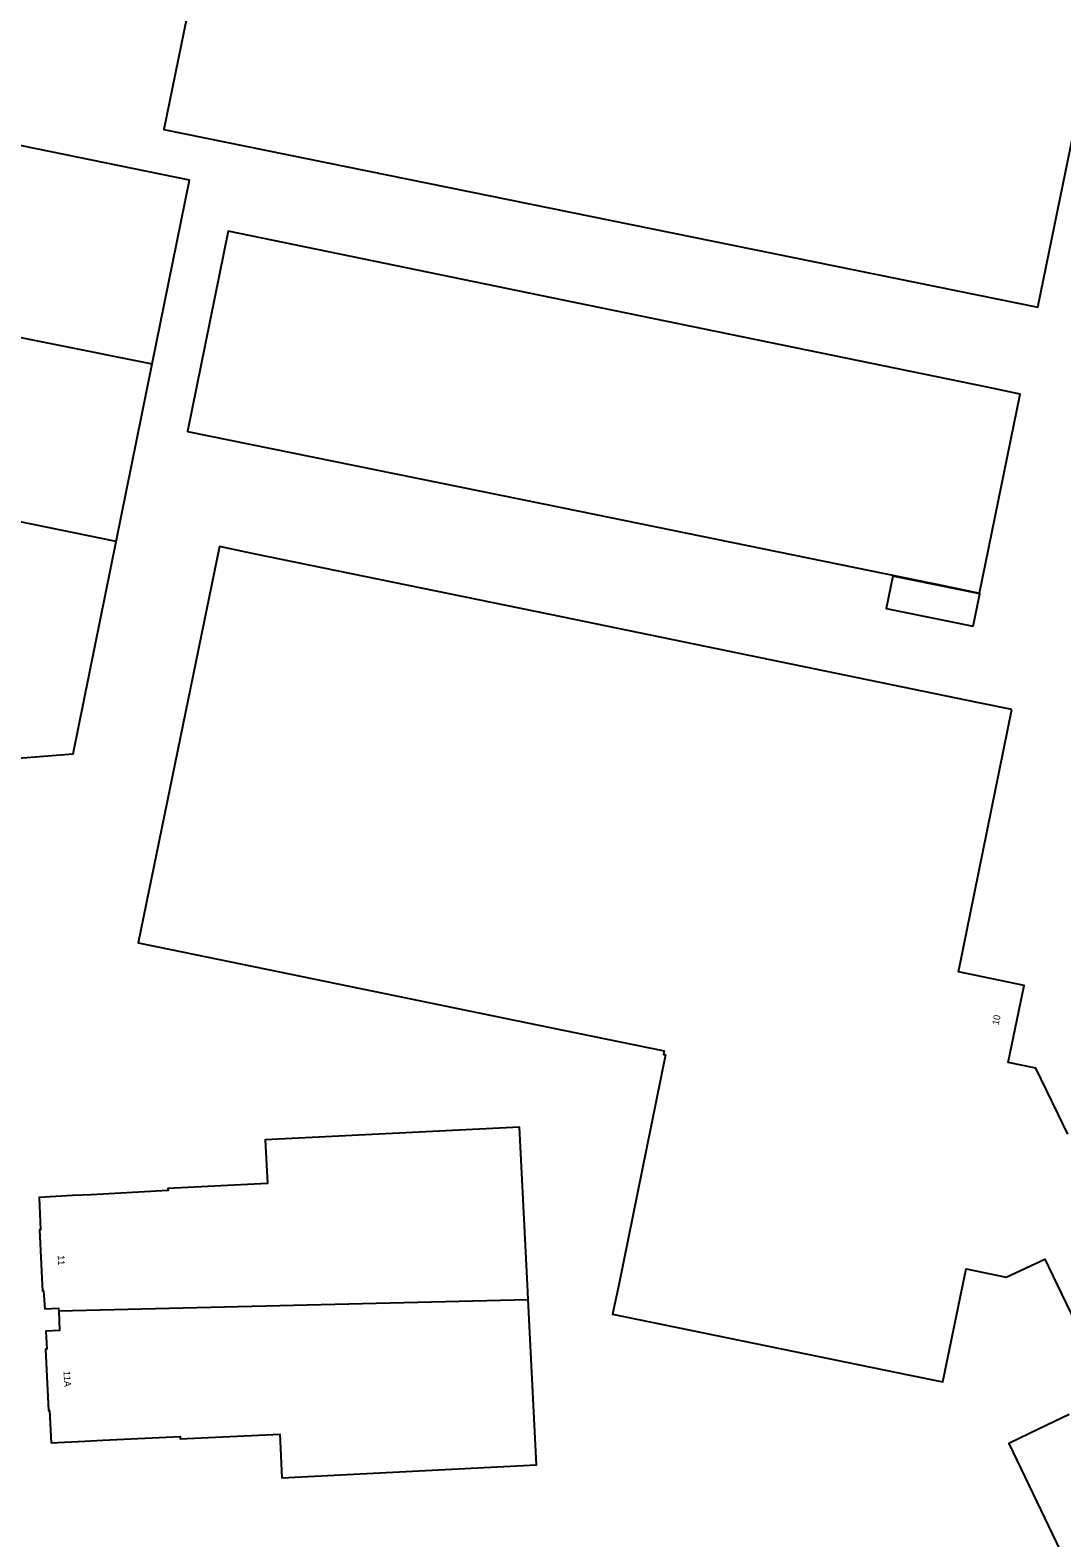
# Model space of a CAD drawing. Extents: x 157692 to 159670, y 381454 to 383289.
# Drawn here: x 157920.5 to 158074.3, y 381712.2 to 381937.1 of the extents above; entities that cross this region are included whole.
import ezdxf

# ---------------------------------------------------------------- set-up
doc = ezdxf.new("R2010")
doc.units = 0
doc.layers.add('IMGEO_Pand', color=7, linetype='Continuous')
doc.layers.add('IMGEO_Pand_nummerreeks', color=7, linetype='Continuous')

msp = doc.modelspace()

# ---------------------------------------------------------------- linework, layer by layer
at = {"layer": 'IMGEO_Pand'}
for points in [[(157924.37, 382007.7), (157951.13, 382002.23), (157958.8, 382040.19), (157964.37, 382039.09), (157964.03, 382037.39), (157940.46, 381922.27), (158070.77, 381895.78), (158074.09, 381912), (158079.65, 381939.18), (158094.32, 382010.9), (158099.53, 382036.36), (158101.61, 382035.93), (158102.39, 382039.73), (158100.3, 382040.15), (158125.01, 382160.95), (158000, 382186.53)], [(157938.75, 381887.29), (157944.3, 381914.71), (157904.68, 381922.79), (157905.31, 381915.33), (157905.79, 381910.42), (157906.03, 381908.88), (157906.78, 381907.4), (157908.12, 381907.14), (157907.73, 381905.08), (157910.03, 381904.62), (157910.22, 381905.5), (157910.65, 381905.41), (157908.29, 381893.7)], [(158063.2, 381883.81), (158000, 381896.83), (157950.08, 381907.12), (157943.98, 381877.23), (158000, 381865.82), (158057.13, 381854.14), (158062.03, 381853.14), (158068.09, 381882.8), (158063.2, 381883.81)], [(157908.29, 381893.7), (157908.24, 381893.45), (157938.75, 381887.29)], [(157933.39, 381860.84), (157938.75, 381887.29)], [(157910.54, 381865.72), (157909.37, 381865.93), (157909.96, 381859.29), (157910.38, 381854.39), (157910.68, 381852.85), (157911.34, 381851.35), (157912.71, 381851.06), (157912.3, 381849.02), (157914.63, 381848.55), (157914.82, 381849.45), (157915.26, 381849.36), (157912.86, 381837.78), (157911.66, 381838.03), (157912.47, 381828), (157926.98, 381829.15), (157933.39, 381860.84)], [(157933.39, 381860.84), (157910.49, 381865.47), (157910.54, 381865.72)], [(158066.87, 381835.78), (158061.97, 381836.78), (158000, 381849.52), (157953.66, 381859.05), (157948.76, 381860.05), (157936.63, 381800.97), (157941.53, 381799.96), (158000, 381787.96), (158015.07, 381784.87), (158014.93, 381784.33), (158015.25, 381784.25), (158008.27, 381750), (158007.37, 381745.62), (158051.69, 381736.51), (158056.59, 381735.5), (158059.56, 381750), (158060.04, 381752.38), (158066.03, 381751.1), (158071.8, 381753.82), (158073.63, 381750), (158077.8, 381741.31)], [(158061.12, 381848.19), (158062.1, 381853.02), (158049.15, 381855.67), (158048.16, 381850.84), (158061.12, 381848.19)], [(158075.21, 381772.43), (158073.74, 381775.53), (158070.44, 381782.29), (158066.33, 381783.12), (158068.69, 381794.63), (158058.9, 381796.63), (158066.87, 381835.78)], [(157994.79, 381747.81), (157994.68, 381750), (157993.51, 381773.49), (157955.6, 381771.62), (157955.93, 381765.08), (157941.09, 381764.36), (157941.11, 381764.02), (157929.64, 381763.42), (157926.86, 381763.28), (157921.87, 381763.02), (157922.1, 381758.19), (157921.95, 381758.18), (157922.35, 381750), (157922.4, 381749.06), (157922.56, 381749.07), (157922.74, 381746.4), (157924.78, 381746.5), (157924.8, 381746.11)], [(157924.8, 381746.11), (157924.93, 381743.16), (157922.89, 381743.05), (157923.01, 381740.36), (157922.83, 381740.37), (157923.28, 381731.26), (157923.41, 381731.24), (157923.7, 381726.43), (157928.69, 381726.67), (157931.4, 381726.8), (157942.89, 381727.35), (157942.93, 381727.01), (157957.74, 381727.73), (157958.07, 381721.21), (157996.02, 381723.11), (157994.79, 381747.81)], [(157924.8, 381746.11), (157994.79, 381747.81)], [(158075.43, 381730.66), (158070.93, 381728.48), (158066.42, 381726.3), (158077.72, 381702.79), (158067.14, 381697.61), (158066.2, 381694.95), (158067.41, 381692.54), (158066.99, 381691.46), (158068.35, 381688.59), (158069.45, 381688.22), (158072.26, 381682.33), (158074.97, 381681.31)]]:
    msp.add_lwpolyline(points, dxfattribs=at)

# ---------------------------------------------------------------- texts
at = {"layer": 'IMGEO_Pand_nummerreeks'}
for s, rotation, p in [('10', 78.4379, (158064.9, 381788.66)), ('11', 272.8192, (157924.66, 381754.36)), ('11A', 272.842, (157925.52, 381737.11))]:
    msp.add_text(s, height=1, rotation=rotation, dxfattribs=at).set_placement(p)

doc.saveas('drawing.dxf')
